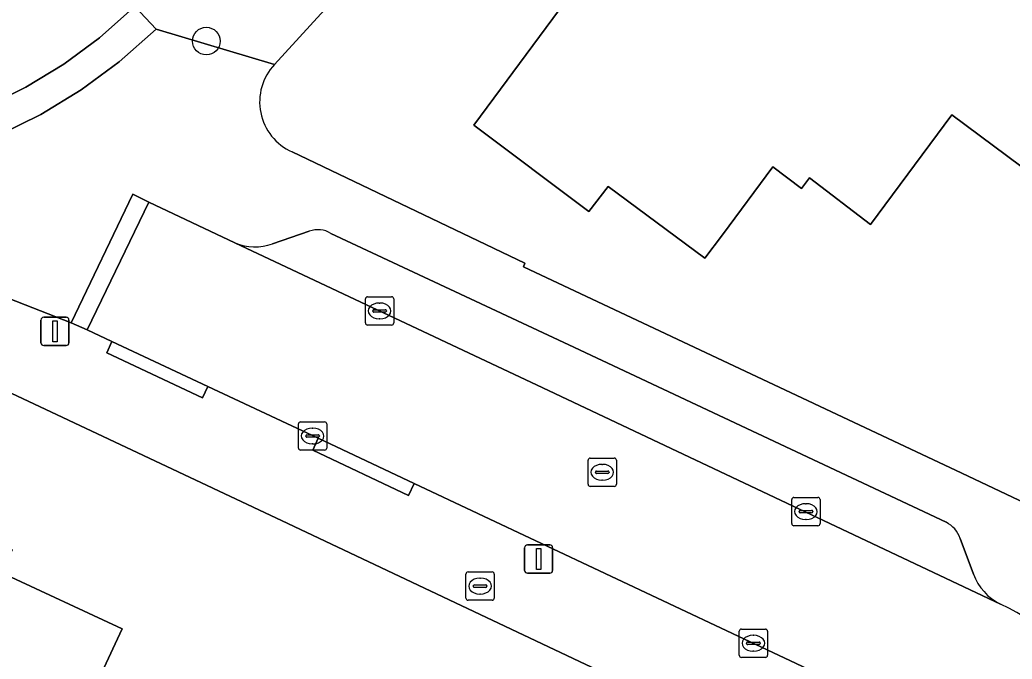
# Model space of a CAD drawing. Extents: x 158835 to 160077, y 386387 to 387778.
# Drawn here: x 159433.67 to 159468.77, y 386577.42 to 386600.05 of the extents above; entities that cross this region are included whole.
import ezdxf

# ---------------------------------------------------------------- set-up
doc = ezdxf.new("R2010")
doc.units = 0
for name, color, linetype in [('IMGEO_Boom', 7, 'Continuous'), ('IMGEO_Brandkraan', 7, 'Continuous'), ('IMGEO_Erf', 7, 'Continuous'), ('IMGEO_Kolk', 7, 'Continuous'), ('IMGEO_Lichtmast', 7, 'Continuous'), ('IMGEO_Pand', 7, 'Continuous'), ('IMGEO_Parkeervlak_open', 7, 'Continuous'), ('IMGEO_Rijbaan_lokaal_gesloten', 7, 'Continuous'), ('IMGEO_Rijbaan_lokaal_open', 7, 'Continuous'), ('IMGEO_Rioolput', 7, 'Continuous'), ('IMGEO_Voetpad_open', 7, 'Continuous')]:
    doc.layers.add(name, color=color, linetype=linetype)

msp = doc.modelspace()

# ---------------------------------------------------------------- linework, layer by layer
at = {"layer": 'IMGEO_Boom'}
msp.add_circle((159440.264, 386599.297), 0.489, dxfattribs=at)
at = {"layer": 'IMGEO_Brandkraan'}
for p, q in [((159449.526, 386580.509), (159450.378, 386580.509)), ((159449.451, 386579.583), (159449.451, 386580.435)), ((159449.939, 386580.289), (159449.964, 386580.289)), ((159450.452, 386580.435), (159450.452, 386579.583)), ((159449.71, 386580.003), (159449.71, 386580.015)), ((159450.148, 386579.966), (159449.75, 386579.966)), ((159449.753, 386580.052), (159450.151, 386580.052)), ((159450.194, 386580.015), (159450.194, 386580.003)), ((159450.378, 386579.509), (159449.526, 386579.509)), ((159449.962, 386579.729), (159449.937, 386579.729))]:
    msp.add_line(p, q, dxfattribs=at)
for points in [[(159449.526, 386580.509), (159450.378, 386580.509)], [(159449.451, 386579.583), (159449.451, 386580.435)], [(159450.452, 386580.435), (159450.452, 386579.583)], [(159450.378, 386579.509), (159449.526, 386579.509)]]:
    msp.add_lwpolyline(points, dxfattribs=at)
for centre, radius, start, end in [((159449.528, 386580.433), 0.0765, 91.552, 178.448), ((159449.528, 386580.433), 0.0765, 91.552, 178.448), ((159450.376, 386580.433), 0.0765, 1.552, 88.448), ((159450.376, 386580.433), 0.0765, 1.552, 88.448), ((159449.75, 386580.012), 0.0403, 85.8775, 175.7526), ((159449.747, 386580.002), 0.0366, 178.938, 274.7102), ((159450.151, 386580.009), 0.043, 264.8664, 352.4533), ((159450.155, 386580.014), 0.0386, 1.7309, 96.639), ((159449.528, 386579.585), 0.0765, 181.552, 268.448), ((159449.528, 386579.585), 0.0765, 181.552, 268.448), ((159450.376, 386579.585), 0.0765, 271.552, 358.448), ((159450.376, 386579.585), 0.0765, 271.552, 358.448)]:
    msp.add_arc(centre, radius, start, end, dxfattribs=at)
for centre, major_axis, ratio, start_param, end_param in [((159449.938, 386580.009), (-0.387, 0.002), 0.722429, 4.712389, 7.853982), ((159449.963, 386580.009), (-0.39, 0.002), 0.717154, 1.570796, 4.712389)]:
    msp.add_ellipse(centre, major_axis=major_axis, ratio=ratio, start_param=start_param, end_param=end_param, dxfattribs=at)
at = {"layer": 'IMGEO_Erf'}
for points in [[(159480.297, 386643.692), (159466.865, 386626.712), (159452.919, 386610.024), (159444.818, 386600.823), (159442.679, 386598.473)], [(159443.3, 386595.378), (159451.531, 386591.433), (159451.485, 386591.305), (159466.987, 386584.002), (159469.677, 386582.73)], [(159427.775, 386521.258), (159463.884, 386569.807), (159463.112, 386572.777), (159443.151, 386582.231), (159434.161, 386586.457), (159427.852, 386589.423), (159427.031, 386589.796), (159426.262, 386590.078)], [(159426.916, 386583.501), (159427.382, 386583.283), (159430.211, 386581.959), (159431.101, 386581.542), (159431.423, 386582.175), (159433.397, 386581.294), (159433.035, 386580.479), (159437.29, 386578.493), (159435.176, 386573.963), (159426.904, 386556.32), (159412.961, 386562.87), (159414.279, 386565.642), (159414.675, 386565.453), (159415.531, 386567.253)]]:
    msp.add_lwpolyline(points, dxfattribs=at)
msp.add_lwpolyline([(159463.984, 386605.996), (159478.975, 386594.86), (159475.478, 386590.108), (159466.639, 386596.687), (159463.764, 386592.809), (159461.602, 386594.456), (159461.316, 386594.078), (159460.31, 386594.849), (159458.52, 386592.441), (159457.905, 386591.614), (159454.475, 386594.149), (159453.8, 386593.265), (159449.723, 386596.324), (159454.611, 386602.924), (159454.999, 386603.448), (159456.044, 386602.675), (159457.832, 386605.099), (159457.343, 386605.464), (159457.722, 386605.972), (159459.979, 386608.99)], close=True, dxfattribs=at)
msp.add_arc((159444.087, 386597.146), 1.935, 136.6992, 245.9918, dxfattribs=at)
at = {"layer": 'IMGEO_Kolk'}
for p, q in [((159445.894, 386589.322), (159445.894, 386590.174)), ((159445.969, 386590.248), (159446.821, 386590.248)), ((159446.382, 386590.028), (159446.407, 386590.028)), ((159446.895, 386590.174), (159446.895, 386589.322)), ((159446.153, 386589.742), (159446.153, 386589.754)), ((159446.591, 386589.705), (159446.193, 386589.705)), ((159446.196, 386589.791), (159446.594, 386589.791)), ((159446.637, 386589.754), (159446.637, 386589.742)), ((159446.405, 386589.468), (159446.38, 386589.468)), ((159446.821, 386589.248), (159445.969, 386589.248)), ((159443.599, 386585.821), (159444.451, 386585.821)), ((159443.524, 386584.895), (159443.524, 386585.747)), ((159444.012, 386585.601), (159444.037, 386585.601)), ((159444.525, 386585.747), (159444.525, 386584.895)), ((159443.783, 386585.315), (159443.783, 386585.327)), ((159444.221, 386585.278), (159443.823, 386585.278)), ((159443.826, 386585.364), (159444.224, 386585.364)), ((159444.267, 386585.327), (159444.267, 386585.315)), ((159444.451, 386584.821), (159443.599, 386584.821)), ((159444.035, 386585.041), (159444.01, 386585.041)), ((159460.976, 386582.22), (159460.976, 386583.072)), ((159461.051, 386583.146), (159461.903, 386583.146)), ((159461.977, 386583.072), (159461.977, 386582.22)), ((159461.235, 386582.64), (159461.235, 386582.652)), ((159461.673, 386582.603), (159461.275, 386582.603)), ((159461.278, 386582.689), (159461.676, 386582.689)), ((159461.464, 386582.926), (159461.489, 386582.926)), ((159461.719, 386582.652), (159461.719, 386582.64)), ((159461.487, 386582.366), (159461.462, 386582.366)), ((159461.903, 386582.146), (159461.051, 386582.146)), ((159459.117, 386577.562), (159459.117, 386578.414)), ((159459.192, 386578.488), (159460.044, 386578.488)), ((159460.118, 386578.414), (159460.118, 386577.562)), ((159459.419, 386578.031), (159459.817, 386578.031)), ((159459.605, 386578.268), (159459.63, 386578.268)), ((159459.376, 386577.982), (159459.376, 386577.994)), ((159459.814, 386577.945), (159459.416, 386577.945)), ((159459.628, 386577.708), (159459.603, 386577.708)), ((159459.86, 386577.994), (159459.86, 386577.982)), ((159460.044, 386577.488), (159459.192, 386577.488))]:
    msp.add_line(p, q, dxfattribs=at)
for points in [[(159445.894, 386589.322), (159445.894, 386590.174)], [(159445.969, 386590.248), (159446.821, 386590.248)], [(159446.895, 386590.174), (159446.895, 386589.322)], [(159446.821, 386589.248), (159445.969, 386589.248)], [(159443.599, 386585.821), (159444.451, 386585.821)], [(159443.524, 386584.895), (159443.524, 386585.747)], [(159444.525, 386585.747), (159444.525, 386584.895)], [(159444.451, 386584.821), (159443.599, 386584.821)], [(159460.976, 386582.22), (159460.976, 386583.072)], [(159461.051, 386583.146), (159461.903, 386583.146)], [(159461.977, 386583.072), (159461.977, 386582.22)], [(159461.903, 386582.146), (159461.051, 386582.146)], [(159459.117, 386577.562), (159459.117, 386578.414)], [(159459.192, 386578.488), (159460.044, 386578.488)], [(159460.118, 386578.414), (159460.118, 386577.562)], [(159460.044, 386577.488), (159459.192, 386577.488)]]:
    msp.add_lwpolyline(points, dxfattribs=at)
for centre, radius, start, end in [((159445.971, 386590.172), 0.0765, 91.552, 178.448), ((159445.971, 386590.172), 0.0765, 91.552, 178.448), ((159446.819, 386590.172), 0.0765, 1.552, 88.448), ((159446.819, 386590.172), 0.0765, 1.552, 88.448), ((159446.193, 386589.751), 0.0403, 85.8775, 175.7526), ((159446.19, 386589.741), 0.0366, 178.938, 274.7102), ((159446.594, 386589.748), 0.043, 264.8664, 352.4533), ((159446.598, 386589.753), 0.0386, 1.7309, 96.639), ((159445.971, 386589.324), 0.0765, 181.552, 268.448), ((159445.971, 386589.324), 0.0765, 181.552, 268.448), ((159446.819, 386589.324), 0.0765, 271.552, 358.448), ((159446.819, 386589.324), 0.0765, 271.552, 358.448), ((159443.601, 386585.745), 0.0765, 91.552, 178.448), ((159443.601, 386585.745), 0.0765, 91.552, 178.448), ((159444.449, 386585.745), 0.0765, 1.552, 88.448), ((159444.449, 386585.745), 0.0765, 1.552, 88.448), ((159443.823, 386585.324), 0.0403, 85.8775, 175.7526), ((159443.82, 386585.314), 0.0366, 178.938, 274.7102), ((159444.224, 386585.321), 0.043, 264.8664, 352.4533), ((159444.228, 386585.326), 0.0386, 1.7309, 96.639), ((159443.601, 386584.897), 0.0765, 181.552, 268.448), ((159443.601, 386584.897), 0.0765, 181.552, 268.448), ((159444.449, 386584.897), 0.0765, 271.552, 358.448), ((159444.449, 386584.897), 0.0765, 271.552, 358.448), ((159461.053, 386583.07), 0.0765, 91.552, 178.448), ((159461.053, 386583.07), 0.0765, 91.552, 178.448), ((159461.901, 386583.07), 0.0765, 1.552, 88.448), ((159461.901, 386583.07), 0.0765, 1.552, 88.448), ((159461.275, 386582.649), 0.0403, 85.8775, 175.7526), ((159461.272, 386582.639), 0.0366, 178.938, 274.7102), ((159461.676, 386582.646), 0.043, 264.8664, 352.4533), ((159461.68, 386582.651), 0.0386, 1.7309, 96.639), ((159461.053, 386582.222), 0.0765, 181.552, 268.448), ((159461.053, 386582.222), 0.0765, 181.552, 268.448), ((159461.901, 386582.222), 0.0765, 271.552, 358.448), ((159461.901, 386582.222), 0.0765, 271.552, 358.448), ((159459.194, 386578.412), 0.0765, 91.552, 178.448), ((159459.194, 386578.412), 0.0765, 91.552, 178.448), ((159460.042, 386578.412), 0.0765, 1.552, 88.448), ((159460.042, 386578.412), 0.0765, 1.552, 88.448), ((159459.416, 386577.991), 0.0403, 85.8775, 175.7526), ((159459.821, 386577.993), 0.0386, 1.7309, 96.639), ((159459.413, 386577.981), 0.0366, 178.938, 274.7102), ((159459.817, 386577.988), 0.043, 264.8664, 352.4533), ((159459.194, 386577.564), 0.0765, 181.552, 268.448), ((159459.194, 386577.564), 0.0765, 181.552, 268.448), ((159460.042, 386577.564), 0.0765, 271.552, 358.448), ((159460.042, 386577.564), 0.0765, 271.552, 358.448)]:
    msp.add_arc(centre, radius, start, end, dxfattribs=at)
for centre, major_axis, ratio, start_param, end_param in [((159446.381, 386589.748), (-0.387, 0.002), 0.722429, 4.712389, 7.853982), ((159446.406, 386589.748), (-0.39, 0.002), 0.717154, 1.570796, 4.712389), ((159444.011, 386585.321), (-0.387, 0.002), 0.722429, 4.712389, 7.853982), ((159444.036, 386585.321), (-0.39, 0.002), 0.717154, 1.570796, 4.712389), ((159461.463, 386582.646), (-0.387, 0.002), 0.722429, 4.712389, 7.853982), ((159461.488, 386582.646), (-0.39, 0.002), 0.717154, 1.570796, 4.712389), ((159459.604, 386577.988), (-0.387, 0.002), 0.722429, 4.712389, 7.853982), ((159459.629, 386577.988), (-0.39, 0.002), 0.717154, 1.570796, 4.712389)]:
    msp.add_ellipse(centre, major_axis=major_axis, ratio=ratio, start_param=start_param, end_param=end_param, dxfattribs=at)
at = {"layer": 'IMGEO_Lichtmast'}
for p, q in [((159434.415, 386588.624), (159434.415, 386589.424)), ((159434.415, 386589.424), (159434.415, 386588.624)), ((159434.515, 386589.524), (159435.305, 386589.524)), ((159435.305, 386589.524), (159434.515, 386589.524)), ((159435.405, 386589.424), (159435.405, 386588.624)), ((159435.405, 386588.624), (159435.405, 386589.424)), ((159435.305, 386588.524), (159434.515, 386588.524)), ((159434.515, 386588.524), (159435.305, 386588.524)), ((159451.525, 386580.567), (159451.525, 386581.367)), ((159451.525, 386581.367), (159451.525, 386580.567)), ((159451.625, 386581.467), (159452.415, 386581.467)), ((159452.415, 386581.467), (159451.625, 386581.467)), ((159452.515, 386581.367), (159452.515, 386580.567)), ((159452.515, 386580.567), (159452.515, 386581.367)), ((159452.415, 386580.467), (159451.625, 386580.467)), ((159451.625, 386580.467), (159452.415, 386580.467))]:
    msp.add_line(p, q, dxfattribs=at)
for points in [[(159434.835, 386589.399), (159434.985, 386589.399), (159434.985, 386588.649), (159434.835, 386588.649), (159434.835, 386589.399)], [(159451.945, 386581.342), (159452.095, 386581.342), (159452.095, 386580.592), (159451.945, 386580.592), (159451.945, 386581.342)]]:
    msp.add_lwpolyline(points, dxfattribs=at)
for centre, start, end in [((159434.515, 386589.424), 90, 180), ((159434.515, 386589.424), 90, 180), ((159435.305, 386589.424), 0, 90), ((159435.305, 386589.424), 360, 90), ((159434.515, 386588.624), 180, 270), ((159434.515, 386588.624), 180, 270), ((159435.305, 386588.624), 270, 0), ((159435.305, 386588.624), 270, 0), ((159451.625, 386581.367), 90, 180), ((159451.625, 386581.367), 90, 180), ((159452.415, 386581.367), 0, 90), ((159452.415, 386581.367), 360, 90), ((159451.625, 386580.567), 180, 270), ((159451.625, 386580.567), 180, 270), ((159452.415, 386580.567), 270, 0), ((159452.415, 386580.567), 270, 0)]:
    msp.add_arc(centre, 0.1, start, end, dxfattribs=at)
at = {"layer": 'IMGEO_Pand'}
msp.add_lwpolyline([(159458.52, 386592.441), (159460.31, 386594.849), (159461.316, 386594.078), (159461.602, 386594.456), (159463.764, 386592.809), (159466.639, 386596.687), (159475.478, 386590.108), (159478.975, 386594.86), (159463.984, 386605.996), (159459.979, 386608.99), (159457.722, 386605.972), (159457.343, 386605.464), (159457.832, 386605.099), (159456.044, 386602.675), (159454.999, 386603.448), (159454.611, 386602.924), (159449.723, 386596.324), (159453.8, 386593.265), (159454.475, 386594.149), (159457.905, 386591.614)], close=True, dxfattribs=at)
msp.add_lwpolyline([(159422.95, 386585.363), (159422.191, 386583.79), (159421.698, 386584.015), (159419.285, 386578.862), (159427.834, 386574.797), (159422.639, 386563.873), (159415.531, 386567.253), (159414.675, 386565.453), (159414.279, 386565.642), (159412.961, 386562.87), (159426.904, 386556.32), (159435.176, 386573.963), (159437.29, 386578.493), (159433.035, 386580.479), (159433.397, 386581.294), (159431.423, 386582.175), (159431.101, 386581.542), (159430.211, 386581.959), (159427.382, 386583.283), (159426.916, 386583.501)], dxfattribs=at)
at = {"layer": 'IMGEO_Parkeervlak_open'}
for points in [[(159443.909, 386592.567), (159442.608, 386592.12)], [(159466.433, 386582.267), (159453.089, 386588.549), (159444.675, 386592.492)], [(159441.275, 386592.153), (159452.168, 386587.032), (159468.356, 386579.37)], [(159467.399, 386580.437), (159466.937, 386581.699)]]:
    msp.add_lwpolyline(points, dxfattribs=at)
for centre, radius, start, end in [((159444.216, 386591.755), 0.868, 58.0955, 110.7203), ((159441.986, 386593.92), 1.904, 248.0876, 289.0761), ((159465.966, 386581.345), 1.034, 20.0356, 63.1313), ((159469.233, 386581.119), 1.956, 200.4005, 243.3778)]:
    msp.add_arc(centre, radius, start, end, dxfattribs=at)
at = {"layer": 'IMGEO_Rijbaan_lokaal_gesloten'}
msp.add_lwpolyline([(159411.164, 386599.499), (159417.822, 386597.165), (159421.467, 386595.944), (159421.688, 386595.906), (159423.238, 386595.64), (159424.806, 386595.514), (159426.378, 386595.529), (159427.943, 386595.684), (159429.488, 386595.978), (159431.001, 386596.409), (159432.469, 386596.973), (159433.881, 386597.666), (159435.225, 386598.483), (159436.49, 386599.416), (159437.668, 386600.459)], dxfattribs=at)
at = {"layer": 'IMGEO_Rijbaan_lokaal_open'}
msp.add_lwpolyline([(159436.047, 386589.074), (159438.232, 386593.602), (159437.663, 386593.877), (159435.489, 386589.322)], close=True, dxfattribs=at)
for points in [[(159441.275, 386592.153), (159438.232, 386593.602), (159436.047, 386589.074), (159436.928, 386588.668), (159440.323, 386587.071), (159444.22, 386585.251), (159447.618, 386583.638), (159465.638, 386575.143)], [(159468.356, 386579.37), (159452.168, 386587.032), (159441.275, 386592.153)]]:
    msp.add_lwpolyline(points, dxfattribs=at)
msp.add_arc((159465.02, 386572.21), 7.9, 27.5721, 65.0165, dxfattribs=at)
at = {"layer": 'IMGEO_Rioolput'}
for p, q in [((159453.771, 386583.613), (159453.771, 386584.465)), ((159453.846, 386584.539), (159454.698, 386584.539)), ((159454.772, 386584.465), (159454.772, 386583.613)), ((159454.03, 386584.033), (159454.03, 386584.045)), ((159454.468, 386583.996), (159454.07, 386583.996)), ((159454.073, 386584.082), (159454.471, 386584.082)), ((159454.259, 386584.319), (159454.284, 386584.319)), ((159454.514, 386584.045), (159454.514, 386584.033)), ((159454.282, 386583.759), (159454.257, 386583.759)), ((159454.698, 386583.539), (159453.846, 386583.539))]:
    msp.add_line(p, q, dxfattribs=at)
for points in [[(159453.771, 386583.613), (159453.771, 386584.465)], [(159453.846, 386584.539), (159454.698, 386584.539)], [(159454.772, 386584.465), (159454.772, 386583.613)], [(159454.698, 386583.539), (159453.846, 386583.539)]]:
    msp.add_lwpolyline(points, dxfattribs=at)
for centre, radius, start, end in [((159453.848, 386584.463), 0.0765, 91.552, 178.448), ((159453.848, 386584.463), 0.0765, 91.552, 178.448), ((159454.696, 386584.463), 0.0765, 1.552, 88.448), ((159454.696, 386584.463), 0.0765, 1.552, 88.448), ((159454.07, 386584.042), 0.0403, 85.8775, 175.7526), ((159454.067, 386584.032), 0.0366, 178.938, 274.7102), ((159454.471, 386584.039), 0.043, 264.8664, 352.4533), ((159454.475, 386584.044), 0.0386, 1.7309, 96.639), ((159453.848, 386583.615), 0.0765, 181.552, 268.448), ((159453.848, 386583.615), 0.0765, 181.552, 268.448), ((159454.696, 386583.615), 0.0765, 271.552, 358.448), ((159454.696, 386583.615), 0.0765, 271.552, 358.448)]:
    msp.add_arc(centre, radius, start, end, dxfattribs=at)
for centre, major_axis, ratio, start_param, end_param in [((159454.258, 386584.039), (-0.387, 0.002), 0.722429, 4.712389, 7.853982), ((159454.283, 386584.039), (-0.39, 0.002), 0.717154, 1.570796, 4.712389)]:
    msp.add_ellipse(centre, major_axis=major_axis, ratio=ratio, start_param=start_param, end_param=end_param, dxfattribs=at)
at = {"layer": 'IMGEO_Voetpad_open'}
for points in [[(159351.051, 386620.582), (159363.661, 386614.16), (159367.084, 386612.517), (159382.649, 386605.402), (159386.22, 386603.858), (159400.475, 386598.135), (159403.97, 386596.822), (159405.916, 386596.132), (159409.486, 386594.837), (159417.314, 386592.1), (159418.758, 386591.64), (159420.138, 386591.222), (159421.294, 386591.006), (159422.846, 386590.766), (159424.673, 386590.43), (159425.471, 386590.29), (159426.262, 386590.078), (159427.031, 386589.796), (159427.852, 386589.423), (159434.161, 386586.457), (159443.151, 386582.231), (159463.112, 386572.777), (159468.116, 386570.333)], [(159432.909, 386595.964), (159434.41, 386596.7), (159435.838, 386597.569), (159437.182, 386598.56), (159438.488, 386599.716), (159437.735, 386600.524)], [(159437.735, 386600.524), (159438.488, 386599.716), (159442.679, 386598.473), (159444.818, 386600.823)], [(159437.668, 386600.459), (159436.49, 386599.416), (159435.225, 386598.483), (159433.881, 386597.666), (159432.469, 386596.973)], [(159442.679, 386598.473), (159438.488, 386599.716), (159437.182, 386598.56), (159435.838, 386597.569), (159434.41, 386596.7), (159432.909, 386595.964), (159431.35, 386595.365), (159429.742, 386594.907), (159428.1, 386594.594), (159426.438, 386594.43), (159424.767, 386594.414), (159423.101, 386594.547), (159421.41, 386594.838), (159435.489, 386589.322), (159437.663, 386593.877), (159438.232, 386593.602), (159441.275, 386592.153)], [(159469.677, 386582.73), (159466.987, 386584.002), (159451.485, 386591.305), (159451.531, 386591.433), (159443.3, 386595.378)], [(159465.638, 386575.143), (159447.618, 386583.638), (159447.422, 386583.22), (159444.028, 386584.822), (159444.22, 386585.251), (159440.323, 386587.071), (159440.131, 386586.669), (159436.747, 386588.265), (159436.928, 386588.668), (159436.047, 386589.074), (159435.489, 386589.322), (159421.41, 386594.838)], [(159442.608, 386592.12), (159443.909, 386592.567)], [(159444.675, 386592.492), (159453.089, 386588.549), (159466.433, 386582.267)], [(159466.937, 386581.699), (159467.399, 386580.437)]]:
    msp.add_lwpolyline(points, dxfattribs=at)
for points in [[(159440.323, 386587.071), (159436.928, 386588.668), (159436.747, 386588.265), (159440.131, 386586.669)], [(159444.22, 386585.251), (159444.028, 386584.822), (159447.422, 386583.22), (159447.618, 386583.638)]]:
    msp.add_lwpolyline(points, close=True, dxfattribs=at)
for centre, radius, start, end in [((159444.087, 386597.146), 1.935, 136.6992, 245.9918), ((159444.216, 386591.755), 0.868, 58.0955, 110.7203), ((159441.986, 386593.92), 1.904, 248.0876, 289.0761), ((159465.966, 386581.345), 1.034, 20.0356, 63.1313), ((159469.233, 386581.119), 1.956, 200.4005, 243.3778), ((159465.02, 386572.21), 7.9, 27.5721, 65.0165)]:
    msp.add_arc(centre, radius, start, end, dxfattribs=at)

doc.saveas('drawing.dxf')
